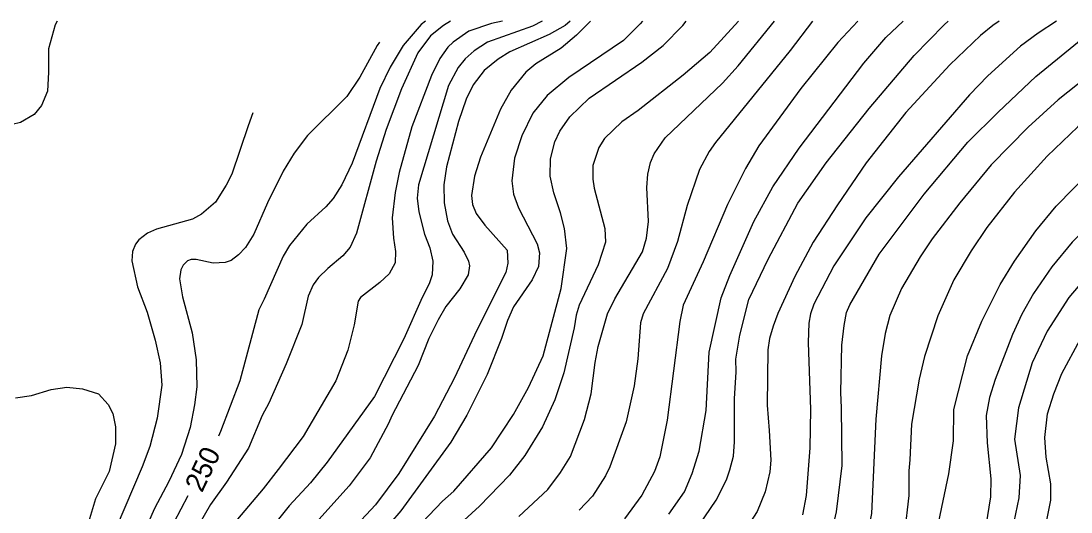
# Model space of a CAD drawing. Extents: x -555860 to -552701, y -1187050 to -1182291.
# Drawn here: x -554855 to -554329, y -1182537 to -1182291 of the extents above; entities that cross this region are included whole.
import ezdxf

# ---------------------------------------------------------------- set-up
doc = ezdxf.new("R2010")
doc.units = 0
doc.layers.add('Level 40', color=7, linetype='Continuous')
doc.layers.add('Level 41', color=7, linetype='Continuous')

msp = doc.modelspace()

# ---------------------------------------------------------------- linework, layer by layer
at = {"layer": 'Level 40'}
for points in [[(-554652.21, -1182290.51), (-554654.39, -1182292.26), (-554663.42, -1182302.84), (-554669.91, -1182313.57), (-554675.13, -1182324.29), (-554688.96, -1182361.83), (-554694.18, -1182372.56), (-554698.56, -1182379.47), (-554702.23, -1182383.7), (-554711.82, -1182392.31), (-554720.43, -1182403.04), (-554723.53, -1182408.4), (-554733.13, -1182429.85), (-554735.81, -1182435.21), (-554745.27, -1182470.77), (-554755, -1182496.17), (-554756.1, -1182498.48)], [(-554569.58, -1182290.51), (-554576.63, -1182297.62), (-554584.25, -1182304.11), (-554596.95, -1182312.02), (-554601.89, -1182316.11), (-554609.37, -1182325.14), (-554614.59, -1182334.74), (-554624.61, -1182358.73), (-554627.72, -1182368.32), (-554629.13, -1182377.92), (-554628.7, -1182382.44), (-554626.87, -1182386.95), (-554622.49, -1182392.88), (-554611.35, -1182405.29), (-554610.92, -1182411.79), (-554611.91, -1182416.58), (-554626.45, -1182445.37), (-554637.73, -1182469.36), (-554647.76, -1182488.55), (-554665.54, -1182517.34), (-554677.25, -1182533), (-554696.3, -1182553.33)], [(-554458.25, -1182290.51), (-554469.38, -1182305.24), (-554506.92, -1182351.39), (-554510.03, -1182355.91), (-554514.96, -1182364.94), (-554521.03, -1182383), (-554525.97, -1182401.06), (-554530.91, -1182414.61), (-554543.19, -1182437.19), (-554544.46, -1182441.7), (-554545.87, -1182459.77), (-554547.7, -1182473.31), (-554551.66, -1182491.38), (-554559.84, -1182513.95), (-554561.96, -1182518.47), (-554568.59, -1182528.63), (-554575.17, -1182535.58)], [(-554335.91, -1182290.51), (-554345.2, -1182296.64), (-554353.95, -1182303.13), (-554370.32, -1182317.94), (-554379.49, -1182327.54), (-554415.2, -1182368.6), (-554431.57, -1182389.21), (-554447.51, -1182413.2), (-554457.53, -1182432.39), (-554459.22, -1182437.19), (-554460.07, -1182441.99), (-554460.35, -1182451.58), (-554459.22, -1182485.17), (-554459.65, -1182504.36), (-554461.48, -1182528.35), (-554463.32, -1182537.94)], [(-554204.29, -1182311.5), (-554219.04, -1182311.88), (-554227.93, -1182314.42), (-554235.7, -1182318.79), (-554243.03, -1182324.01), (-554277.18, -1182352.24), (-554305.27, -1182378.2), (-554328.13, -1182401.34), (-554338.29, -1182413.62), (-554347.46, -1182427.03), (-554353.39, -1182437.47), (-554358.04, -1182447.63), (-554366.65, -1182470.21), (-554369.47, -1182479.24), (-554371.17, -1182488.27), (-554370.74, -1182501.82), (-554368.91, -1182519.88), (-554369.05, -1182528.91), (-554371.4, -1182543.42), (-554385.37, -1182584.06), (-554386.43, -1182586.88)], [(-554771.32, -1182528.43), (-554778.43, -1182541.9), (-554782.38, -1182552.05), (-554784.07, -1182562.5), (-554784.92, -1182583.95), (-554784.35, -1182587.62), (-554780.83, -1182594.67), (-554777.02, -1182600.03), (-554745.55, -1182631.79), (-554729.46, -1182649.85), (-554727.34, -1182654.08), (-554727.48, -1182656.06), (-554729.32, -1182658.74), (-554731.01, -1182659.16), (-554736.09, -1182658.74), (-554761.21, -1182652.25), (-554776.45, -1182650.41), (-554793.39, -1182651.4), (-554799.03, -1182652.95), (-554809.61, -1182657.47), (-554818.65, -1182663.11), (-554875.09, -1182708.55)]]:
    msp.add_lwpolyline(points, dxfattribs=at)
at = {"layer": 'Level 41'}
for points in [[(-554836.98, -1182290.51), (-554837.87, -1182292.47), (-554841.17, -1182304.46), (-554841.17, -1182316.15), (-554841.76, -1182325.74), (-554844.76, -1182332.78), (-554848.51, -1182337.28), (-554855.24, -1182341.32), (-554863.63, -1182343.42), (-554871.72, -1182345.07), (-554879.36, -1182348.82), (-554883.71, -1182351.96), (-554890.45, -1182359.46)], [(-554639.65, -1182290.51), (-554643.24, -1182292.68), (-554649.73, -1182297.91), (-554656.08, -1182306.51), (-554664.27, -1182324.58), (-554672.03, -1182344.9), (-554676.97, -1182360.7), (-554686.84, -1182396.83), (-554689.95, -1182403.88), (-554693.76, -1182408.12), (-554701.24, -1182414.47), (-554705.9, -1182419.12), (-554708.58, -1182422.79), (-554711.12, -1182428.44), (-554714.22, -1182442.55), (-554722.12, -1182462.3), (-554730.87, -1182482.06), (-554734.05, -1182488.28), (-554741.03, -1182504.64), (-554752.04, -1182521.57), (-554760.08, -1182532.86), (-554768.27, -1182546.98)], [(-554613.67, -1182290.51), (-554619.25, -1182291.7), (-554630.54, -1182295.65), (-554638.44, -1182301.15), (-554640.98, -1182303.69), (-554645.07, -1182309.34), (-554649.17, -1182317.8), (-554659.04, -1182343.49), (-554665.39, -1182366.35), (-554667.51, -1182376.51), (-554668.92, -1182389.21), (-554668.36, -1182399.37), (-554667.37, -1182406), (-554667.51, -1182411.65), (-554670.47, -1182417.15), (-554675.13, -1182421.52), (-554684.87, -1182429), (-554686.07, -1182430.95), (-554687.97, -1182442.83), (-554691.22, -1182455.53), (-554697.15, -1182470.77), (-554713.66, -1182498.71), (-554726.03, -1182515.28), (-554733.55, -1182524.96), (-554746.54, -1182540.2)], [(-554593.81, -1182290.51), (-554598.65, -1182293.11), (-554621.22, -1182301.15), (-554627.86, -1182305.39), (-554632.37, -1182309.48), (-554635.9, -1182313.85), (-554640.7, -1182322.88), (-554655.8, -1182372.56), (-554656.36, -1182379.33), (-554655.66, -1182386.1), (-554652.69, -1182397.39), (-554650.01, -1182404.17), (-554648.6, -1182410.94), (-554648.88, -1182417.71), (-554650.44, -1182422.23), (-554653.96, -1182429), (-554663.16, -1182449.78), (-554677.81, -1182478.68), (-554701.52, -1182511.56), (-554709.85, -1182521.86), (-554720.57, -1182533.43), (-554725.93, -1182540.2)], [(-554579.79, -1182290.51), (-554582.28, -1182292.68), (-554590.18, -1182297.2), (-554609.94, -1182305.95), (-554615.86, -1182309.62), (-554622.78, -1182315.26), (-554628.42, -1182322.46), (-554631.95, -1182329.66), (-554635.76, -1182340.95), (-554641.69, -1182363.52), (-554643.1, -1182372.56), (-554642.96, -1182381.59), (-554641.26, -1182390.62), (-554638.72, -1182397.39), (-554632.94, -1182406.42), (-554630.68, -1182410.94), (-554630.26, -1182413.2), (-554630.82, -1182417.71), (-554635.05, -1182424.77), (-554642.11, -1182433.52), (-554645.92, -1182440.29), (-554650.58, -1182449.61), (-554655.94, -1182463.15), (-554669.06, -1182488.41), (-554670.87, -1182492.22), (-554680.07, -1182509.44), (-554690.51, -1182523.41), (-554707.17, -1182542.04)], [(-554543.52, -1182290.51), (-554544.6, -1182291.98), (-554552.93, -1182300.3), (-554580.44, -1182318.79), (-554591.31, -1182327.82), (-554598.51, -1182336.71), (-554604.01, -1182348), (-554607.68, -1182359.29), (-554608.95, -1182370.58), (-554608.1, -1182377.35), (-554605.7, -1182384.13), (-554596.25, -1182402.19), (-554595.12, -1182406.71), (-554595.54, -1182413.48), (-554598.79, -1182420.25), (-554608.1, -1182433.8), (-554611.21, -1182440.57), (-554614.17, -1182449.61), (-554621.37, -1182467.67), (-554631.53, -1182487.99), (-554639.57, -1182501.54), (-554664.55, -1182535.97), (-554680.21, -1182554.03)], [(-554660.88, -1182549.09), (-554643.66, -1182531.17), (-554638.02, -1182526.09), (-554619.11, -1182504.36), (-554608.1, -1182487.71), (-554600.62, -1182474.16), (-554593.28, -1182458.35), (-554584.25, -1182424.49), (-554581.43, -1182404.45), (-554582.56, -1182394.57), (-554584.54, -1182386.67), (-554587.92, -1182376.69), (-554589.76, -1182368.32), (-554589.61, -1182359.57), (-554587.36, -1182351.11), (-554584.96, -1182345.74), (-554579.88, -1182338.55), (-554570.14, -1182329.23), (-554543.75, -1182311.17), (-554533.17, -1182302.7), (-554523.29, -1182292.82), (-554521.65, -1182290.51)], [(-554495.35, -1182290.51), (-554509.74, -1182306.37), (-554523.01, -1182317.66), (-554545.59, -1182335.3), (-554553.77, -1182341.09), (-554562.52, -1182349.41), (-554565.34, -1182353.93), (-554568.31, -1182362.96), (-554568.45, -1182369.73), (-554567.74, -1182374.25), (-554562.38, -1182394.57), (-554562.1, -1182401.34), (-554565.77, -1182412.63), (-554575.22, -1182432.95), (-554576.66, -1182437.96), (-554577.76, -1182444.24), (-554582.98, -1182466.82), (-554587.36, -1182480.37), (-554593.57, -1182493.92), (-554602.46, -1182508.17), (-554610.08, -1182518.05), (-554625.18, -1182533.57), (-554644.37, -1182551.21)], [(-554605.42, -1182538.79), (-554590.89, -1182525.24), (-554584.54, -1182516.78), (-554579.6, -1182508.73), (-554572.54, -1182490.25), (-554569.29, -1182477.26), (-554567.17, -1182461.6), (-554565.62, -1182453.56), (-554560.97, -1182437.33), (-554557.3, -1182429.71), (-554543.47, -1182406.14), (-554541.49, -1182399.37), (-554540.51, -1182390.9), (-554541.35, -1182373.97), (-554540.79, -1182367.19), (-554539.52, -1182361.41), (-554537.68, -1182357.03), (-554532.04, -1182348.99), (-554503.39, -1182321.61), (-554495.49, -1182313), (-554477.26, -1182290.51)], [(-554435.55, -1182290.51), (-554445.54, -1182301.29), (-554464.16, -1182324.29), (-554485.19, -1182353.08), (-554491.82, -1182364.37), (-554500.85, -1182382.44), (-554513.13, -1182411.22), (-554523.15, -1182432.95), (-554524.73, -1182441.02), (-554531.19, -1182490.53), (-554534.78, -1182508.86), (-554537.54, -1182516.21), (-554543.75, -1182528.07), (-554552.5, -1182539.92)], [(-554530.2, -1182537.66), (-554522.44, -1182526.37), (-554518.63, -1182517.34), (-554515.1, -1182506.05), (-554511.58, -1182485.73), (-554510.03, -1182456.38), (-554504.1, -1182429.28), (-554499.72, -1182418), (-554487.59, -1182390.9), (-554478.13, -1182373.54), (-554465.01, -1182354.21), (-554432.55, -1182311.59), (-554421.41, -1182298.75), (-554412.85, -1182290.51)], [(-554515.1, -1182543.17), (-554506.5, -1182530.61), (-554501.42, -1182520.45), (-554499.72, -1182515.36), (-554497.89, -1182508.59), (-554497.42, -1182501.41), (-554497.32, -1182479.8), (-554496.48, -1182466.26), (-554496.62, -1182460.05), (-554494.64, -1182447.91), (-554490.13, -1182430.13), (-554480.53, -1182409.81), (-554465.57, -1182381.87), (-554451.46, -1182361.55), (-554429.87, -1182334.31), (-554407.29, -1182307.78), (-554392.33, -1182292.4), (-554390.17, -1182290.51)], [(-554364.61, -1182290.51), (-554367.78, -1182292.68), (-554373.99, -1182297.76), (-554389.37, -1182312.44), (-554411.39, -1182336.29), (-554431.42, -1182361.55), (-554445.68, -1182382.57), (-554457.95, -1182401.34), (-554467.09, -1182418.55), (-554475.59, -1182437.05), (-554477.99, -1182443.4), (-554479.79, -1182449.64), (-554480.67, -1182455.25), (-554480.93, -1182483.03), (-554479.91, -1182495.72), (-554479.12, -1182510.57), (-554479.69, -1182516.5), (-554481.94, -1182526.37), (-554486.04, -1182536.25), (-554492.1, -1182545.85)], [(-554251.91, -1182290.51), (-554264.77, -1182297.2), (-554282.55, -1182309.05), (-554295.81, -1182318.79), (-554325.31, -1182343.49), (-554340.69, -1182358.3), (-554357.06, -1182376.23), (-554370.89, -1182394.01), (-554378.79, -1182405.72), (-554387.4, -1182420.25), (-554395.44, -1182438.32), (-554402.07, -1182458.64), (-554404.75, -1182469.93), (-554408.56, -1182492.5), (-554409.45, -1182510.46), (-554409.97, -1182515.93), (-554409.89, -1182528.27), (-554412.2, -1182546.92), (-554433.65, -1182597.56), (-554439.89, -1182615.28), (-554441.16, -1182623.18), (-554439.75, -1182634.6)], [(-554448.08, -1182544.44), (-554446.24, -1182536.53), (-554443.42, -1182513.25), (-554443.74, -1182484.34), (-554444.12, -1182476.7), (-554443.56, -1182452.99), (-554442.43, -1182443.11), (-554441.14, -1182436.5), (-554439.61, -1182432.81), (-554424.79, -1182407.41), (-554402.35, -1182377.35), (-554380.34, -1182351.25), (-554365.24, -1182336.15), (-554346.33, -1182318.37), (-554320.93, -1182297.62)], [(-554416.58, -1182622.23), (-554413.8, -1182612.82), (-554408.84, -1182592.98), (-554396.57, -1182551.21), (-554394.88, -1182541.33), (-554389.9, -1182517.47), (-554387.54, -1182500.97), (-554387.4, -1182485.17), (-554380.48, -1182458.35), (-554373.43, -1182440.86), (-554364.25, -1182422.51), (-554357.06, -1182410.94), (-554346.33, -1182395.7), (-554336.03, -1182383.28), (-554309.92, -1182356.61), (-554290.73, -1182338.83), (-554272.24, -1182323.87), (-554254.6, -1182311.31), (-554245.86, -1182306.23), (-554239.93, -1182303.55), (-554230.9, -1182300.45), (-554221.58, -1182299.32), (-554211.31, -1182300.18)], [(-554675.33, -1182301.08), (-554676.54, -1182302.84), (-554685.15, -1182318.65), (-554691.64, -1182328.39), (-554711.4, -1182347.86), (-554718.17, -1182356.75), (-554723.53, -1182365.78), (-554731.44, -1182381.59), (-554738.35, -1182397.39), (-554742.44, -1182404.03), (-554745.97, -1182407.69), (-554749.64, -1182410.52), (-554752.75, -1182411.5), (-554758.67, -1182411.79), (-554767.14, -1182409.95), (-554769.68, -1182409.95), (-554771.51, -1182410.66), (-554773.77, -1182412.92), (-554774.9, -1182415.17), (-554775.61, -1182419.69), (-554774.05, -1182428.72), (-554769.26, -1182446.78), (-554767.28, -1182460.33), (-554766.86, -1182473.88), (-554767.99, -1182482.91), (-554770.24, -1182494.2), (-554774.62, -1182507.75), (-554780.97, -1182521.29), (-554788.17, -1182534.84), (-554796.92, -1182554.88)], [(-554306.82, -1182307.64), (-554335.04, -1182330.08), (-554350.14, -1182343.63), (-554368.63, -1182362.54), (-554384.43, -1182381.59), (-554398.26, -1182399.65), (-554404.33, -1182408.68), (-554413.64, -1182424.49), (-554419.57, -1182438.03), (-554421.83, -1182447.07), (-554423.66, -1182458.35), (-554426.48, -1182489.96), (-554428.74, -1182537.38), (-554431, -1182548.67), (-554433.82, -1182555.16), (-554438.9, -1182564.19), (-554451.74, -1182584.51), (-554456.12, -1182593.54), (-554458.8, -1182602.57), (-554460.21, -1182610.2), (-554460.21, -1182621.49), (-554458.52, -1182629.39), (-554455.84, -1182636.3), (-554451.12, -1182643.06)], [(-554192.75, -1182322.19), (-554198.11, -1182323.04), (-554214.53, -1182328.1), (-554224.41, -1182332.62), (-554240.21, -1182342.07), (-554251.78, -1182350.68), (-554261.1, -1182358.59), (-554280.01, -1182376.23), (-554318.53, -1182415.88), (-554329.82, -1182429.14), (-554340.55, -1182445.94), (-554348.17, -1182461.74), (-554354.94, -1182484.32), (-554356.92, -1182500.13), (-554354.23, -1182518.19), (-554354.8, -1182529.48), (-554358.18, -1182545.56), (-554361.43, -1182556.85), (-554369.76, -1182581.69), (-554375.26, -1182595.24), (-554380.9, -1182613.3), (-554383.16, -1182629.11), (-554383.3, -1182644.77)], [(-554738.8, -1182336.6), (-554741.17, -1182343.06), (-554749.36, -1182367.19), (-554752.18, -1182372.84), (-554757.54, -1182381.31), (-554764.6, -1182387.23), (-554769.11, -1182389.77), (-554787.18, -1182394.85), (-554791.69, -1182396.83), (-554795.93, -1182400.21), (-554797.62, -1182402.33), (-554799.14, -1182406), (-554799.45, -1182410.66), (-554796.63, -1182423.64), (-554791.83, -1182436.34), (-554787.74, -1182450.45), (-554785.34, -1182461.74), (-554784.5, -1182473.03), (-554786.71, -1182489.59), (-554790.42, -1182503.79), (-554794.37, -1182513.95), (-554807.36, -1182544.44)], [(-554369.14, -1182653.89), (-554369.33, -1182646.04), (-554367.5, -1182634.19), (-554361.85, -1182612.45), (-554355.64, -1182594.67), (-554342.38, -1182549.23), (-554338.71, -1182530.61), (-554338.85, -1182522.42), (-554341.11, -1182509.16), (-554341.82, -1182499.28), (-554340.4, -1182487.43), (-554337.3, -1182477.26), (-554333.21, -1182467.1), (-554324.03, -1182450.17)], [(-554857.74, -1182479.38), (-554849.83, -1182478.11), (-554839.95, -1182475.15), (-554832.05, -1182474.02), (-554824.15, -1182474.86), (-554816.11, -1182477.41), (-554811.31, -1182482.63), (-554808.91, -1182487.14), (-554807.64, -1182493.92), (-554807.64, -1182502.38), (-554810.89, -1182516.21), (-554817.66, -1182530.04), (-554820.76, -1182539.92), (-554823.58, -1182551.77), (-554827.11, -1182560.52), (-554833.18, -1182569.55), (-554860.14, -1182592.55)]]:
    msp.add_lwpolyline(points, dxfattribs=at)

# ---------------------------------------------------------------- texts
at = {"layer": 'Level 40'}
msp.add_text('250', height=10, rotation=64.4618, dxfattribs=at).set_placement((-554764.3, -1182527.23))

doc.saveas('drawing.dxf')
